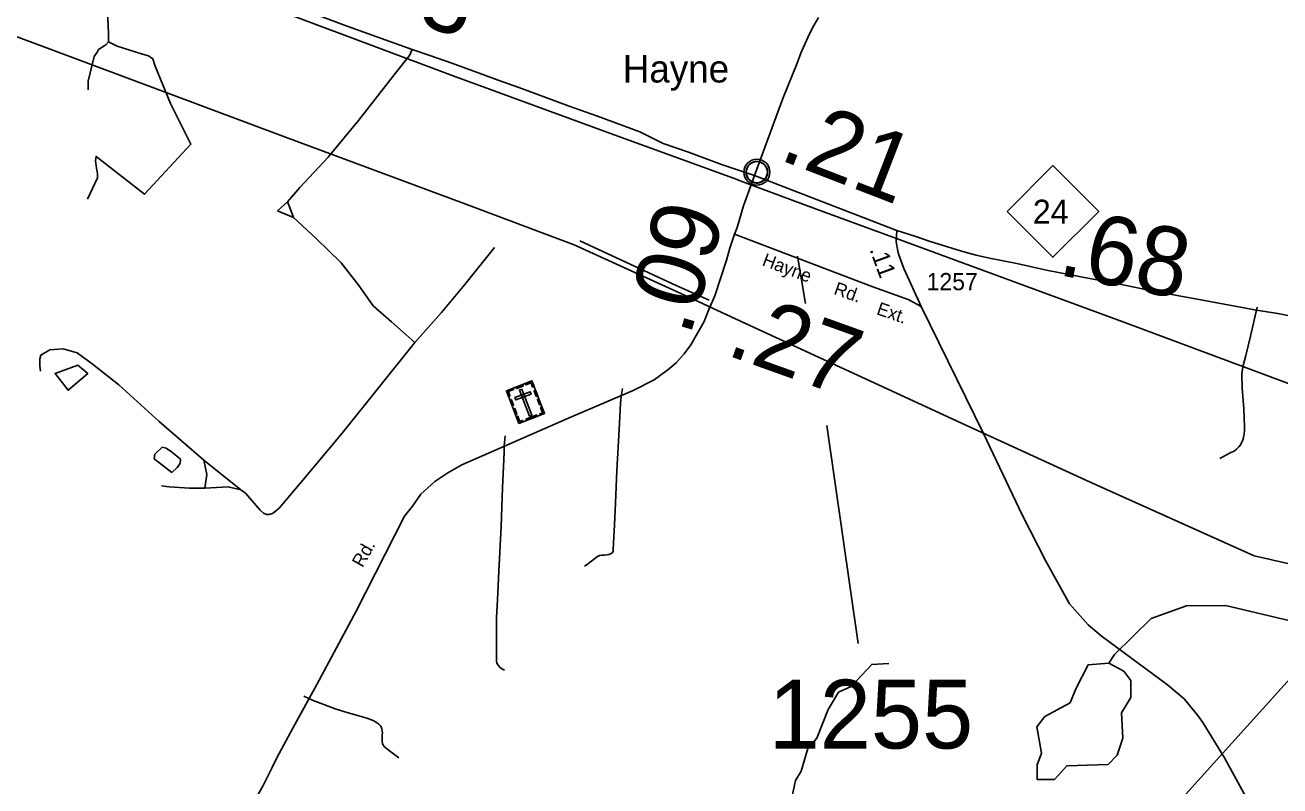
# Model space of a CAD drawing. Extents: x 2093524 to 2270757, y 289120 to 570408.
# Drawn here: x 2117615 to 2126739, y 443738 to 449270 of the extents above; entities that cross this region are included whole.
import ezdxf

# ---------------------------------------------------------------- set-up
doc = ezdxf.new("R2010")
doc.units = 0
for name, color, linetype in [('Exist Civil Demographics Community CELL', 7, 'Continuous'), ('Exist Civil Demographics Community Label', 7, 'Continuous'), ('Exist Cultural Cemetery CELL', 7, 'Continuous'), ('Exist Hydrographic Creek Single Shore', 7, 'Continuous'), ('Exist Hydrographic Lagoon', 7, 'Continuous'), ('Exist Hydrographic Misc Water Feature', 7, 'Continuous'), ('Exist Hydrographic Pond Under 1500 Sq Ft', 7, 'Continuous'), ('Exist Railroad Mainline', 7, 'Continuous'), ('Exist Road Non-System Type 51', 7, 'Continuous'), ('Exist Road Primary NC Attributed', 7, 'Continuous'), ('Exist Road Primary NC Mileage Hundredths English Label', 7, 'Continuous'), ('Exist Road Primary NC Shield CELL', 7, 'Continuous'), ('Exist Road Primary NC Shield Number Label', 7, 'Continuous'), ('Exist Road Primary NC Structure Standard Bridge Number Label', 7, 'Continuous'), ('Exist Road Secondary Mileage Hundredths English Label', 7, 'Continuous'), ('Exist Road Secondary Type 51 Attributed', 7, 'Continuous'), ('Exist Road Secondary Type 51 Label', 7, 'Continuous'), ('Exist Road Secondary Type 51 Number Label', 7, 'Continuous'), ('Exist Utilities Telephone Line', 7, 'Continuous')]:
    doc.layers.add(name, color=color, linetype=linetype)

msp = doc.modelspace()

# ---------------------------------------------------------------- linework, layer by layer
at = {"layer": 'Exist Civil Demographics Community CELL'}
msp.add_lwpolyline([(2122858.5, 448213.3), (2122859.5, 448218.9), (2122861.3, 448225.5), (2122864.2, 448232.7), (2122867.2, 448238.4), (2122870.5, 448244.1), (2122874.3, 448249.3), (2122878.2, 448253.6), (2122882.8, 448258.2), (2122888.3, 448262.8), (2122893.8, 448266.5), (2122898.6, 448269.3), (2122903.7, 448271.8), (2122909.2, 448274.1), (2122914.8, 448275.9), (2122919.1, 448277.1), (2122924, 448277.8), (2122928.1, 448278.5), (2122934.5, 448278.8), (2122938.9, 448278.7), (2122944.6, 448278.4), (2122949.5, 448277.7), (2122954.4, 448276.7), (2122959.4, 448275.3), (2122964.5, 448273.4), (2122971.2, 448270.4), (2122977.5, 448266.9), (2122982.5, 448263.4), (2122987.7, 448259.4), (2122991, 448256.3), (2122995.1, 448251.9), (2122999, 448247.2), (2123002.1, 448242.6), (2123005.2, 448237.6), (2123007.6, 448232.4), (2123009.7, 448227.4), (2123011.2, 448222.4), (2123012.5, 448217.8), (2123013.6, 448211.7), (2123014.2, 448207), (2123014.5, 448201), (2123014.3, 448195.3), (2123013.7, 448189.6), (2123012.8, 448184.1), (2123011.2, 448177.9), (2123009.3, 448172.1), (2123007, 448167), (2123003.8, 448161), (2123000.5, 448155.7), (2122997.1, 448151), (2122992.9, 448146.3), (2122987.6, 448141.3), (2122982.6, 448137.2), (2122977.6, 448133.7), (2122973.2, 448131.2), (2122966.4, 448128), (2122959.3, 448125.3), (2122953.3, 448123.8), (2122946.7, 448122.5), (2122942.3, 448122), (2122937.8, 448121.8), (2122932.2, 448121.8), (2122927.9, 448122.2), (2122922.3, 448122.9), (2122916.4, 448124.2), (2122911.8, 448125.5), (2122906.6, 448127.4), (2122902, 448129.4), (2122898.1, 448131.6), (2122891.3, 448135.7), (2122885.7, 448140), (2122880.8, 448144.5), (2122876.4, 448149.3), (2122873.2, 448153.3), (2122870.2, 448157.5), (2122866.1, 448164.6), (2122864.4, 448168.1), (2122862.7, 448172.1), (2122860.1, 448180.3), (2122858.5, 448187.4), (2122857.9, 448192.5), (2122857.5, 448198.9), (2122857.5, 448203.6), (2122858, 448210)], close=True, dxfattribs=at)
for centre, radius in [((2122936.2, 448200.9), 94.3), ((2122935.9, 448201.2), 76.7)]:
    msp.add_circle(centre, radius, dxfattribs=at)
at = {"layer": 'Exist Cultural Cemetery CELL'}
for points in [[(2121114.7, 446611.2), (2121300.5, 446682.7), (2121392, 446445.1), (2121206.2, 446373.5)], [(2121316.1, 446642.2), (2121305.6, 446638.2), (2121294, 446668.2), (2121256.1, 446653.6), (2121252.1, 446664), (2121300.6, 446682.7)], [(2121130.3, 446570.7), (2121140.9, 446574.8), (2121129.3, 446604.8), (2121167.1, 446619.4), (2121163.1, 446629.8), (2121114.7, 446611.2)], [(2121177.2, 446562.3), (2121184, 446544.9), (2121293.8, 446587.2), (2121287.1, 446604.6)], [(2121183.8, 446637.7), (2121232.2, 446656.4), (2121236.3, 446645.7), (2121187.9, 446627.1)], [(2121227, 446623), (2121209.5, 446616.3), (2121282.4, 446427), (2121299.8, 446433.7)], [(2121331.7, 446569.9), (2121316.2, 446610.4), (2121326.8, 446614.5), (2121342.4, 446574)], [(2121156.9, 446501.5), (2121141.3, 446541.9), (2121152, 446546), (2121167.5, 446505.6)], [(2121355.4, 446508.4), (2121339.8, 446548.8), (2121350.5, 446552.9), (2121366, 446512.5)], [(2121361.1, 446433.2), (2121356.9, 446443.9), (2121377.5, 446451.8), (2121362.9, 446489.5), (2121373.3, 446493.5), (2121392, 446445.1)], [(2121181, 446438.8), (2121165.5, 446479.2), (2121176.1, 446483.3), (2121191.7, 446442.9)], [(2121237, 446385.5), (2121232.9, 446396.2), (2121212.4, 446388.3), (2121197.9, 446426), (2121187.5, 446422), (2121206.1, 446373.6)], [(2121255.7, 446404.9), (2121334.9, 446435.4), (2121339, 446424.7), (2121259.8, 446394.2)]]:
    msp.add_lwpolyline(points, close=True, dxfattribs=at)
at = {"layer": 'Exist Hydrographic Creek Single Shore'}
msp.add_lwpolyline([(2125494.8, 444629.5), (2125536.9, 444694.3), (2125801.8, 444954.7), (2126059.8, 445048), (2126342.7, 445048.9), (2126834.9, 444934.1), (2127150.8, 444967.1), (2127533.9, 445077.6), (2127658.8, 445071.8), (2127967.8, 444996.8), (2128759.9, 444757.9)], dxfattribs=at)
at = {"layer": 'Exist Hydrographic Lagoon'}
for points in [[(2117944.1, 446627.1), (2118071.2, 446737.4), (2117999.8, 446798.3), (2117833.8, 446737.4), (2117928.5, 446615.5)], [(2118640.5, 446192.7), (2118611.9, 446200.5), (2118557.5, 446149.9), (2118553.6, 446117.5), (2118586, 446092.8), (2118683.3, 446017.6), (2118720.9, 446052.6), (2118739, 446074.7), (2118742.9, 446085.1), (2118745.5, 446113.6), (2118679.4, 446166.8)]]:
    msp.add_lwpolyline(points, close=True, dxfattribs=at)
at = {"layer": 'Exist Hydrographic Misc Water Feature'}
msp.add_lwpolyline([(2126315.9, 441759), (2126215.8, 441649.5), (2125758.7, 441429.1), (2125500.8, 441371.8), (2124900.8, 441383.8), (2124550.8, 441499.1), (2124241.8, 441541.3), (2123882.7, 441787.9), (2123388.8, 442312.9), (2123279.7, 442577.5), (2123253.6, 442745.3), (2123169.8, 442927.4), (2123174.7, 443583.4), (2123215.7, 443776.2), (2123256.7, 443844.2), (2123306.7, 444010.6), (2123372.8, 444084.7), (2123454.8, 444293), (2123529.8, 444419.4), (2123620.7, 444460.2), (2123770.8, 444621.3), (2123895.6, 444628.6)], dxfattribs=at)
at = {"layer": 'Exist Hydrographic Pond Under 1500 Sq Ft'}
msp.add_lwpolyline([(2125494.8, 444629.5), (2125344.7, 444619.4), (2125253.7, 444444), (2125212.7, 444343.1), (2125029.8, 444241.8), (2124971.8, 444167.6), (2125005.8, 443976.6), (2124972.8, 443891.9), (2124973.8, 443783.7), (2125098.7, 443784.5), (2125189.7, 443884.4), (2125489.7, 443894.8), (2125555.7, 443962.3), (2125596.8, 444086.2), (2125587.7, 444270.1), (2125654.8, 444380.3), (2125653.8, 444505), (2125603.7, 444571.6), (2125494.8, 444629.5)], dxfattribs=at)
at = {"layer": 'Exist Railroad Mainline'}
for points in [[(2113015.2, 451798.8), (2113513.2, 451606.3), (2115445.6, 450883.8), (2116647.1, 450431.9), (2118165, 449863.3), (2119560.8, 449338.3), (2120720.2, 448904), (2121925.7, 448462), (2122764.7, 448156.1), (2122833.4, 448130.6)], [(2122833.4, 448130.6), (2123361.4, 447935), (2123924.7, 447727.8)], [(2123924.3, 447727.5), (2125604, 447110.2), (2126897.7, 446628.6), (2128227.3, 446135.1), (2130117.6, 445438.5), (2131210.9, 445029.9)]]:
    msp.add_lwpolyline(points, dxfattribs=at)
at = {"layer": 'Exist Road Non-System Type 51'}
for p, q in [((2119523.6, 447986.2), (2119449.7, 447918.7)), ((2119566.4, 447872.1), (2119449.7, 447918.7)), ((2123231.9, 447591.2), (2123289.6, 447245.9)), ((2119185.1, 445891.8), (2118915.4, 446105.8))]:
    msp.add_line(p, q, dxfattribs=at)
for points in [[(2118330, 449882.8), (2118304.6, 449730.4), (2118251.4, 449532), (2118217.7, 449394.5), (2118215.1, 449342.6), (2118217.7, 449310.2), (2118221.6, 449216.8), (2118221.6, 449149.4)], [(2118221.6, 449149.4), (2118283.8, 449117), (2118469.3, 449059.9), (2118512.1, 449045.7), (2118544.5, 449024.9), (2118561.4, 448971.7), (2118672.9, 448700.7), (2118820.7, 448403.7), (2118483.5, 448040.6), (2118132.1, 448315.6), (2118126.9, 448283.1), (2118134.7, 448230), (2118141.2, 448191.1), (2118141.2, 448158.6), (2118069.9, 448005.6)], [(2118221.6, 449149.4), (2118202.1, 449127.4), (2118149, 449092.3), (2118138.6, 449074.2), (2118116.6, 449041.8), (2118073.8, 448862.8), (2118073.8, 448800.6)], [(2120430, 449092.3), (2120409.3, 449048.3), (2120315.9, 448931.5), (2120038.4, 448577.5), (2119818, 448310.4), (2119611.8, 448089.9), (2119523.6, 447986.2)], [(2119523.6, 447986.2), (2119541.7, 447936.9), (2119566.4, 447872.1)], [(2119566.4, 447872.1), (2119731.1, 447719), (2119912.6, 447541.4), (2120042.3, 447376.7), (2120146, 447230.1), (2120279.6, 447112.1), (2120448.2, 446961.7)], [(2121649.7, 447700.6), (2121983.8, 447546.7), (2122348.7, 447377.1), (2122588.8, 447269.7)], [(2120448.2, 446961.7), (2120644, 447180.9), (2120812.6, 447384.5), (2121027.9, 447654.2)], [(2126572.3, 447218.4), (2126524.7, 447008.8), (2126491.7, 446866.7), (2126472.2, 446794.7), (2126464.4, 446754.6), (2126462.6, 446732.5), (2126465.4, 446630.6), (2126476.3, 446478.8), (2126481.3, 446348.9), (2126481.5, 446324.9), (2126477.7, 446296.8), (2126473.8, 446272.9), (2126471.9, 446256.9), (2126462, 446240.7), (2126454.2, 446220.7), (2126440.3, 446204.8), (2126422.3, 446186.5), (2126406.4, 446172.5), (2126382.6, 446162.3), (2126302.2, 446119.9)], [(2120448.2, 446961.7), (2120195.3, 446645.3), (2119920.4, 446302.9), (2119633.8, 445961.9), (2119462.6, 445757), (2119434.1, 445733.6), (2119413.3, 445719.4), (2119387.4, 445711.6), (2119370.6, 445711.6), (2119348.5, 445722), (2119323.9, 445742.7), (2119221.4, 445863.3), (2119185.1, 445891.8)], [(2118915.4, 446105.8), (2118591.2, 446387.2), (2118298.1, 446654.4), (2118102.3, 446806.1), (2117993.4, 446887.8), (2117892.2, 446916.3), (2117796.2, 446909.8), (2117728.8, 446870.9), (2117722.3, 446842.4), (2117722.3, 446789.2), (2117727.5, 446752.9)], [(2121958.8, 446628.3), (2121950.4, 446584.9), (2121948.5, 446569), (2121945.8, 446545.2), (2121944.9, 446519), (2121934.1, 446329.1), (2121918.1, 446031), (2121907.8, 445793), (2121900.8, 445635.2), (2121893.8, 445503.2), (2121892, 445455.2), (2121890.2, 445443.2), (2121883.3, 445431.8), (2121874.2, 445425.2), (2121860.3, 445421.2), (2121842.9, 445417.6), (2121826.5, 445416.7), (2121808.5, 445416.7), (2121791, 445414.6), (2121776.5, 445406.5), (2121760.6, 445394.4), (2121746.6, 445382.7), (2121732.8, 445372.2), (2121713.7, 445357), (2121702.7, 445348.8), (2121682.7, 445336)], [(2121106.8, 446283.6), (2121099.4, 446211.5), (2121097.7, 446165.6), (2121087.5, 445905.6), (2121075.5, 445623.7), (2121059.6, 445299.8), (2121049, 445091.9), (2121041.8, 444961.8), (2121042.8, 444848), (2121042.6, 444690.8), (2121041.9, 444666), (2121042.8, 444647.4), (2121046.2, 444630.2), (2121054.3, 444616.2), (2121066.3, 444602.2), (2121080.4, 444590.3), (2121101, 444580.1)], [(2118921.9, 445903.5), (2118936.1, 446002.1), (2118915.4, 446105.8)], [(2118921.9, 445903.5), (2118810.3, 445902.2), (2118663.8, 445912.6), (2118606.7, 445919.1)], [(2119185.1, 445891.8), (2119093, 445912.6), (2118964.7, 445906.1), (2118921.9, 445903.5)], [(2119643, 444391.2), (2119710, 444359.9), (2119786.9, 444329.9), (2119869.1, 444298.5), (2119965.3, 444269.2), (2120041.3, 444247.7), (2120093.8, 444232), (2120113.6, 444225.6), (2120133.5, 444218.2), (2120152.1, 444210.8), (2120171.3, 444198.9), (2120184.5, 444189.8), (2120197.6, 444176.7), (2120203.8, 444166.8), (2120208.4, 444152.9), (2120211.9, 444138.9), (2120212.9, 444121), (2120212.3, 444108.9), (2120211.2, 444092.5), (2120210.5, 444076.9), (2120211.1, 444060.9), (2120214.6, 444044.8), (2120220.8, 444032.9), (2120228.8, 444022.9), (2120242.9, 444009.1), (2120265, 443993.2), (2120332.2, 443942.3)]]:
    msp.add_lwpolyline(points, dxfattribs=at)
at = {"layer": 'Exist Road Primary NC Attributed'}
for points in [[(2118330, 449882.8), (2118661.2, 449754.4), (2118910, 449657), (2119484.2, 449439.2), (2119949.9, 449264.1), (2120430, 449092.3), (2120557.9, 449048.6), (2120718.4, 448994.2), (2120870.9, 448937.8), (2121055.5, 448869.9), (2121206, 448815.5), (2121382.5, 448751.4), (2121570.1, 448681.3), (2121778, 448607.5), (2122084.9, 448494.8), (2122254.1, 448410), (2122439.8, 448345.2), (2122678.1, 448256.6), (2122919, 448176.9)], [(2122919, 448176.9), (2123952.4, 447777.5)], [(2123952.4, 447777.5), (2124090.8, 447732.2), (2124189.1, 447699.3), (2124321.5, 447658.6), (2124415.7, 447629.6), (2124494, 447606.4), (2124530, 447596.9), (2124628.2, 447575.9), (2124826.6, 447536), (2125041, 447488.3), (2125291.4, 447438.9), (2125561.8, 447387.7), (2125820.3, 447336.4), (2126164.8, 447272.1), (2126569.3, 447198.4), (2126723.5, 447172), (2126917.8, 447134.1), (2127088.1, 447099.9), (2127467.4, 447015.4)]]:
    msp.add_lwpolyline(points, dxfattribs=at)
at = {"layer": 'Exist Road Primary NC Shield CELL'}
msp.add_lwpolyline([(2124755.2, 447915.5), (2125088.2, 448248.5), (2125421.2, 447915.5), (2125088.2, 447582.5)], close=True, dxfattribs=at)
at = {"layer": 'Exist Road Primary NC Structure Standard Bridge Number Label'}
msp.add_line((2128714.9, 446630.1), (2125041.4, 442554.8), dxfattribs=at)
at = {"layer": 'Exist Road Secondary Type 51 Attributed'}
for points in [[(2122919, 448176.9), (2123125.2, 448736.4), (2123228.5, 448993.3), (2123255.5, 449065.6), (2123284.9, 449132), (2123318.1, 449206.3), (2123349.5, 449266.5), (2123382.9, 449324.8)], [(2122772.1, 447749), (2122792.8, 447798.8), (2122838.5, 447956.5), (2122919, 448176.9)], [(2123952.4, 447777.5), (2123948.6, 447694), (2123960, 447625.6), (2123967.6, 447599), (2124003.7, 447500.2), (2124130.2, 447223.6)], [(2119280.6, 443624.1), (2119347.4, 443740.4), (2119412.4, 443872.5), (2119445.6, 443943), (2119561.7, 444158.9), (2119737.2, 444474.7), (2120021.5, 445008.8), (2120374.7, 445698.7), (2120431.3, 445771.6), (2120493.5, 445858.8), (2120595.4, 445951), (2120688, 446013.4), (2120791.3, 446073.7), (2121588.1, 446422.6), (2122036.1, 446612.1), (2122187.9, 446690.7), (2122289.1, 446763.9), (2122349.4, 446815.6), (2122407.5, 446880.2), (2122454.9, 446944.8), (2122514.9, 447047.6), (2122552.3, 447114), (2122585.5, 447201.1), (2122631.1, 447300.7), (2122714, 447562.2), (2122738.9, 447649.4), (2122772.1, 447749)], [(2124130.2, 447223.6), (2124034.8, 447273.8), (2123779.1, 447367.1), (2122772.1, 447749)], [(2128886.7, 439278.5), (2126335.7, 443943.1), (2126178, 444200), (2126141.6, 444249.7), (2126042.9, 444371.1), (2125922.3, 444472.3), (2125440.1, 444828.9), (2125345.7, 444908.2), (2125208.9, 445061.2), (2125121.8, 445218.6), (2125034.7, 445375.9), (2124864.5, 445708.7), (2124583, 446301.7), (2124130.2, 447223.6)]]:
    msp.add_lwpolyline(points, dxfattribs=at)
at = {"layer": 'Exist Road Secondary Type 51 Number Label'}
msp.add_line((2123445.4, 446358.9), (2123671.9, 444773.5), dxfattribs=at)
at = {"layer": 'Exist Utilities Telephone Line'}
msp.add_lwpolyline([(2116383.7, 449621.6), (2117759.4, 449110.5), (2119507.5, 448455.3), (2120801.2, 447975.7), (2121608.1, 447671.6), (2122409.5, 447305.7), (2122884.3, 447086), (2124450.8, 446363.8), (2125354.5, 445948.5), (2126552.4, 445410.4), (2126986.6, 445312.6), (2127955.1, 445093.3), (2129203.6, 444813.4), (2130188.1, 444594.2), (2130988.6, 444410.2), (2131933.9, 444848.5), (2132314.7, 445024.1), (2132364.6, 445038.3), (2132406.6, 445046.7), (2134256.6, 445245.3)], dxfattribs=at)

# ---------------------------------------------------------------- texts
at = {"layer": 'Exist Civil Demographics Community Label'}
msp.add_text('Hayne', height=200, dxfattribs=at).set_placement((2121961.1, 448852.9))
at = {"layer": 'Exist Road Primary NC Mileage Hundredths English Label'}
for s, rotation, p in [('.93', 339.80558, (2119924.8, 449485.9)), ('.21', 338.87256, (2123085.6, 448296.8)), ('.68', 348.7754, (2125113.4, 447456.4))]:
    msp.add_text(s, height=500, rotation=rotation, dxfattribs=at).set_placement(p)
at = {"layer": 'Exist Road Primary NC Shield Number Label'}
msp.add_text('24', height=175, dxfattribs=at).set_placement((2124942.3, 447825.8))
at = {"layer": 'Exist Road Secondary Mileage Hundredths English Label'}
for s, height, rotation, p in [('.09', 500, 73.86537, (2122447.5, 446997.7)), ('.11', 125, 290.05993, (2123753.5, 447638.7)), ('.27', 500, 340.24525, (2122701.3, 446875.7))]:
    msp.add_text(s, height=height, rotation=rotation, dxfattribs=at).set_placement(p)
at = {"layer": 'Exist Road Secondary Type 51 Label'}
for s, rotation, p in [('Hayne', 339.45513, (2122967.8, 447525.1)), ('Rd.', 340.24525, (2123488.7, 447316.4)), ('Ext.', 340.95371, (2123799.6, 447169.1)), ('Rd.', 60.76492, (2120069.1, 445319.9))]:
    msp.add_text(s, height=95, rotation=rotation, dxfattribs=at).set_placement(p)
at = {"layer": 'Exist Road Secondary Type 51 Number Label'}
for s, height, p in [('1257', 125, (2124170.2, 447342.6)), ('1255', 500, (2123021.2, 444009.9))]:
    msp.add_text(s, height=height, dxfattribs=at).set_placement(p)

doc.saveas('drawing.dxf')
